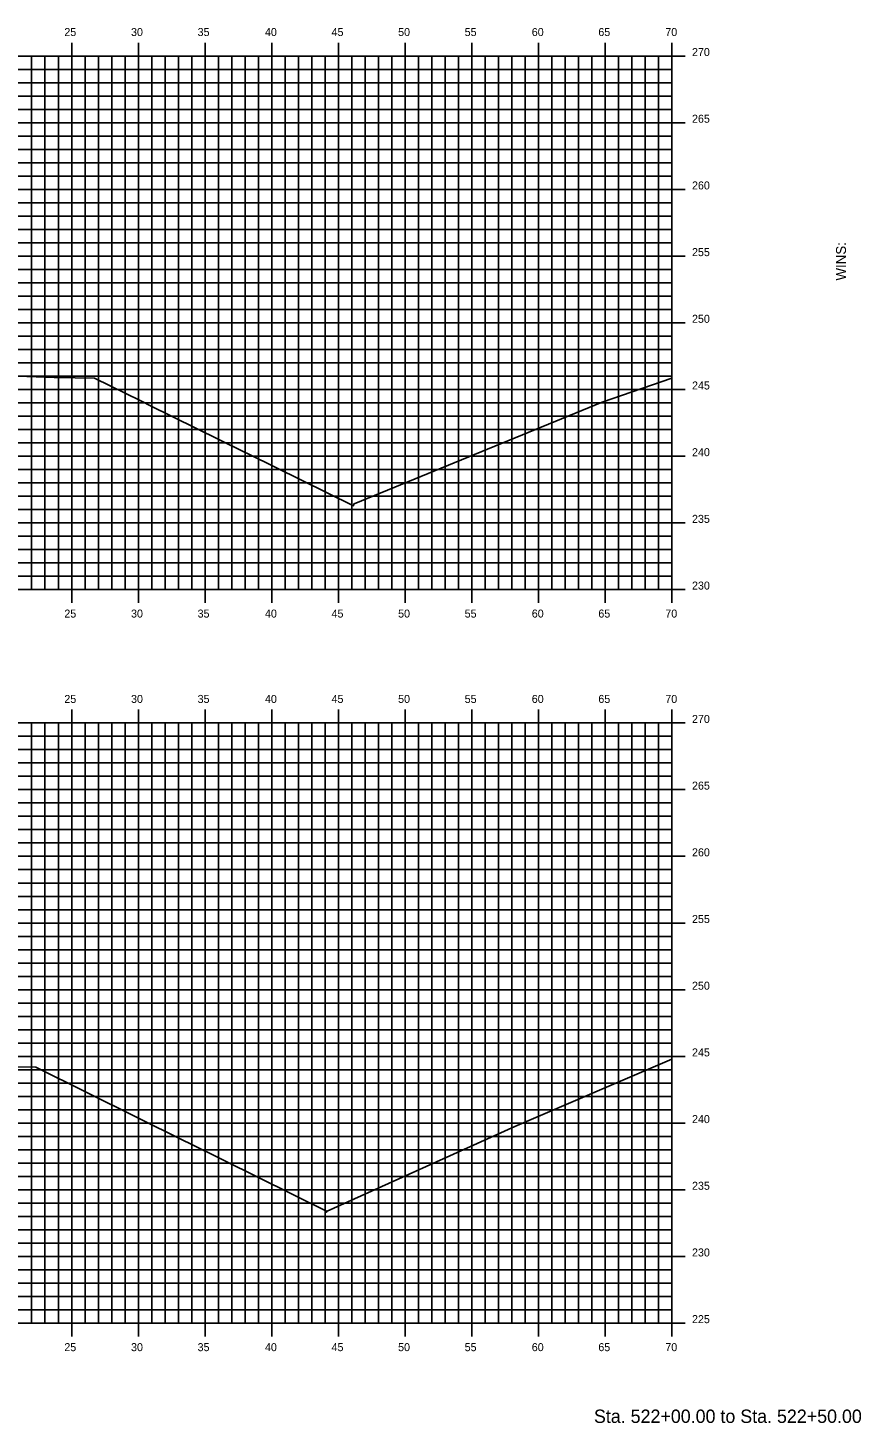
# Model space of a CAD drawing. Extents: x 1170543 to 1177585, y 609599 to 610623.
# Drawn here: x 1175083.3 to 1175145.8, y 610270.3 to 610374.9 of the extents above; entities that cross this region are included whole.
import ezdxf

# ---------------------------------------------------------------- set-up
doc = ezdxf.new("R2010")
doc.units = 0
for name, color, linetype in [('BORDER', 7, 'Continuous'), ('H_V ANNOTATION', 7, 'Continuous'), ('MAJOR', 7, 'Continuous'), ('MINOR', 7, 'Continuous'), ('S_Roadway_Centerline', 7, 'Continuous')]:
    doc.layers.add(name, color=color, linetype=linetype)

msp = doc.modelspace()

# ---------------------------------------------------------------- linework, layer by layer
at = {"layer": 'MAJOR'}
for p, q in [((1175086.6, 610373.8), (1175086.6, 610372.8)), ((1175091.6, 610373.8), (1175091.6, 610372.8)), ((1175096.6, 610373.8), (1175096.6, 610372.8)), ((1175101.6, 610373.8), (1175101.6, 610372.8)), ((1175106.6, 610373.8), (1175106.6, 610372.8)), ((1175111.6, 610373.8), (1175111.6, 610372.8)), ((1175116.6, 610373.8), (1175116.6, 610372.8)), ((1175121.6, 610373.8), (1175121.6, 610372.8)), ((1175126.6, 610373.8), (1175126.6, 610372.8)), ((1175131.6, 610373.8), (1175131.6, 610372.8)), ((1174991.6, 610372.8), (1175131.6, 610372.8)), ((1174991.6, 610372.8), (1175131.6, 610372.8)), ((1175086.6, 610332.8), (1175086.6, 610372.8)), ((1175091.6, 610332.8), (1175091.6, 610372.8)), ((1175096.6, 610332.8), (1175096.6, 610372.8)), ((1175101.6, 610332.8), (1175101.6, 610372.8)), ((1175106.6, 610332.8), (1175106.6, 610372.8)), ((1175111.6, 610332.8), (1175111.6, 610372.8)), ((1175116.6, 610332.8), (1175116.6, 610372.8)), ((1175121.6, 610332.8), (1175121.6, 610372.8)), ((1175126.6, 610332.8), (1175126.6, 610372.8)), ((1175132.6, 610372.8), (1175130.6, 610372.8)), ((1175131.6, 610332.8), (1175131.6, 610372.8)), ((1175131.6, 610332.8), (1175131.6, 610372.8)), ((1174991.6, 610367.8), (1175131.6, 610367.8)), ((1175132.6, 610367.8), (1175130.6, 610367.8)), ((1174991.6, 610362.8), (1175131.6, 610362.8)), ((1175132.6, 610362.8), (1175130.6, 610362.8)), ((1174991.6, 610357.8), (1175131.6, 610357.8)), ((1175132.6, 610357.8), (1175130.6, 610357.8)), ((1174991.6, 610352.8), (1175131.6, 610352.8)), ((1175132.6, 610352.8), (1175130.6, 610352.8)), ((1174991.6, 610347.8), (1175131.6, 610347.8)), ((1175132.6, 610347.8), (1175130.6, 610347.8)), ((1174991.6, 610342.8), (1175131.6, 610342.8)), ((1175132.6, 610342.8), (1175130.6, 610342.8)), ((1174991.6, 610337.8), (1175131.6, 610337.8)), ((1175132.6, 610337.8), (1175130.6, 610337.8)), ((1174991.6, 610332.8), (1175131.6, 610332.8)), ((1174991.6, 610332.8), (1175131.6, 610332.8)), ((1175086.6, 610331.8), (1175086.6, 610332.8)), ((1175091.6, 610331.8), (1175091.6, 610332.8)), ((1175096.6, 610331.8), (1175096.6, 610332.8)), ((1175101.6, 610331.8), (1175101.6, 610332.8)), ((1175106.6, 610331.8), (1175106.6, 610332.8)), ((1175111.6, 610331.8), (1175111.6, 610332.8)), ((1175116.6, 610331.8), (1175116.6, 610332.8)), ((1175121.6, 610331.8), (1175121.6, 610332.8)), ((1175126.6, 610331.8), (1175126.6, 610332.8)), ((1175132.6, 610332.8), (1175130.6, 610332.8)), ((1175131.6, 610331.8), (1175131.6, 610332.8)), ((1175086.6, 610323.8), (1175086.6, 610322.8)), ((1175091.6, 610323.8), (1175091.6, 610322.8)), ((1175096.6, 610323.8), (1175096.6, 610322.8)), ((1175101.6, 610323.8), (1175101.6, 610322.8)), ((1175106.6, 610323.8), (1175106.6, 610322.8)), ((1175111.6, 610323.8), (1175111.6, 610322.8)), ((1175116.6, 610323.8), (1175116.6, 610322.8)), ((1175121.6, 610323.8), (1175121.6, 610322.8)), ((1175126.6, 610323.8), (1175126.6, 610322.8)), ((1175131.6, 610323.8), (1175131.6, 610322.8)), ((1174991.6, 610322.8), (1175131.6, 610322.8)), ((1174991.6, 610322.8), (1175131.6, 610322.8)), ((1175086.6, 610277.8), (1175086.6, 610322.8)), ((1175091.6, 610277.8), (1175091.6, 610322.8)), ((1175096.6, 610277.8), (1175096.6, 610322.8)), ((1175101.6, 610277.8), (1175101.6, 610322.8)), ((1175106.6, 610277.8), (1175106.6, 610322.8)), ((1175111.6, 610277.8), (1175111.6, 610322.8)), ((1175116.6, 610277.8), (1175116.6, 610322.8)), ((1175121.6, 610277.8), (1175121.6, 610322.8)), ((1175126.6, 610277.8), (1175126.6, 610322.8)), ((1175132.6, 610322.8), (1175130.6, 610322.8)), ((1175131.6, 610277.8), (1175131.6, 610322.8)), ((1175131.6, 610277.8), (1175131.6, 610322.8)), ((1174991.6, 610317.8), (1175131.6, 610317.8)), ((1175132.6, 610317.8), (1175130.6, 610317.8)), ((1174991.6, 610312.8), (1175131.6, 610312.8)), ((1175132.6, 610312.8), (1175130.6, 610312.8)), ((1174991.6, 610307.8), (1175131.6, 610307.8)), ((1175132.6, 610307.8), (1175130.6, 610307.8)), ((1174991.6, 610302.8), (1175131.6, 610302.8)), ((1175132.6, 610302.8), (1175130.6, 610302.8)), ((1174991.6, 610297.8), (1175131.6, 610297.8)), ((1175132.6, 610297.8), (1175130.6, 610297.8)), ((1174991.6, 610292.8), (1175131.6, 610292.8)), ((1175132.6, 610292.8), (1175130.6, 610292.8)), ((1174991.6, 610287.8), (1175131.6, 610287.8)), ((1175132.6, 610287.8), (1175130.6, 610287.8)), ((1174991.6, 610282.8), (1175131.6, 610282.8)), ((1175132.6, 610282.8), (1175130.6, 610282.8)), ((1174991.6, 610277.8), (1175131.6, 610277.8)), ((1174991.6, 610277.8), (1175131.6, 610277.8)), ((1175086.6, 610276.8), (1175086.6, 610277.8)), ((1175091.6, 610276.8), (1175091.6, 610277.8)), ((1175096.6, 610276.8), (1175096.6, 610277.8)), ((1175101.6, 610276.8), (1175101.6, 610277.8)), ((1175106.6, 610276.8), (1175106.6, 610277.8)), ((1175111.6, 610276.8), (1175111.6, 610277.8)), ((1175116.6, 610276.8), (1175116.6, 610277.8)), ((1175121.6, 610276.8), (1175121.6, 610277.8)), ((1175126.6, 610276.8), (1175126.6, 610277.8)), ((1175132.6, 610277.8), (1175130.6, 610277.8)), ((1175131.6, 610276.8), (1175131.6, 610277.8))]:
    msp.add_line(p, q, dxfattribs=at)
at = {"layer": 'MINOR'}
for p, q in [((1175083.6, 610332.8), (1175083.6, 610372.8)), ((1175084.6, 610332.8), (1175084.6, 610372.8)), ((1175085.6, 610332.8), (1175085.6, 610372.8)), ((1175087.6, 610332.8), (1175087.6, 610372.8)), ((1175088.6, 610332.8), (1175088.6, 610372.8)), ((1175089.6, 610332.8), (1175089.6, 610372.8)), ((1175090.6, 610332.8), (1175090.6, 610372.8)), ((1175092.6, 610332.8), (1175092.6, 610372.8)), ((1175093.6, 610332.8), (1175093.6, 610372.8)), ((1175094.6, 610332.8), (1175094.6, 610372.8)), ((1175095.6, 610332.8), (1175095.6, 610372.8)), ((1175097.6, 610332.8), (1175097.6, 610372.8)), ((1175098.6, 610332.8), (1175098.6, 610372.8)), ((1175099.6, 610332.8), (1175099.6, 610372.8)), ((1175100.6, 610332.8), (1175100.6, 610372.8)), ((1175102.6, 610332.8), (1175102.6, 610372.8)), ((1175103.6, 610332.8), (1175103.6, 610372.8)), ((1175104.6, 610332.8), (1175104.6, 610372.8)), ((1175105.6, 610332.8), (1175105.6, 610372.8)), ((1175107.6, 610332.8), (1175107.6, 610372.8)), ((1175108.6, 610332.8), (1175108.6, 610372.8)), ((1175109.6, 610332.8), (1175109.6, 610372.8)), ((1175110.6, 610332.8), (1175110.6, 610372.8)), ((1175112.6, 610332.8), (1175112.6, 610372.8)), ((1175113.6, 610332.8), (1175113.6, 610372.8)), ((1175114.6, 610332.8), (1175114.6, 610372.8)), ((1175115.6, 610332.8), (1175115.6, 610372.8)), ((1175117.6, 610332.8), (1175117.6, 610372.8)), ((1175118.6, 610332.8), (1175118.6, 610372.8)), ((1175119.6, 610332.8), (1175119.6, 610372.8)), ((1175120.6, 610332.8), (1175120.6, 610372.8)), ((1175122.6, 610332.8), (1175122.6, 610372.8)), ((1175123.6, 610332.8), (1175123.6, 610372.8)), ((1175124.6, 610332.8), (1175124.6, 610372.8)), ((1175125.6, 610332.8), (1175125.6, 610372.8)), ((1175127.6, 610332.8), (1175127.6, 610372.8)), ((1175128.6, 610332.8), (1175128.6, 610372.8)), ((1175129.6, 610332.8), (1175129.6, 610372.8)), ((1175130.6, 610332.8), (1175130.6, 610372.8)), ((1174991.6, 610371.8), (1175131.6, 610371.8)), ((1175131.6, 610371.8), (1175130.6, 610371.8)), ((1174991.6, 610370.8), (1175131.6, 610370.8)), ((1175131.6, 610370.8), (1175130.6, 610370.8)), ((1174991.6, 610369.8), (1175131.6, 610369.8)), ((1175131.6, 610369.8), (1175130.6, 610369.8)), ((1174991.6, 610368.8), (1175131.6, 610368.8)), ((1175131.6, 610368.8), (1175130.6, 610368.8)), ((1174991.6, 610366.8), (1175131.6, 610366.8)), ((1175131.6, 610366.8), (1175130.6, 610366.8)), ((1174991.6, 610365.8), (1175131.6, 610365.8)), ((1175131.6, 610365.8), (1175130.6, 610365.8)), ((1174991.6, 610364.8), (1175131.6, 610364.8)), ((1175131.6, 610364.8), (1175130.6, 610364.8)), ((1174991.6, 610363.8), (1175131.6, 610363.8)), ((1175131.6, 610363.8), (1175130.6, 610363.8)), ((1174991.6, 610361.8), (1175131.6, 610361.8)), ((1175131.6, 610361.8), (1175130.6, 610361.8)), ((1174991.6, 610360.8), (1175131.6, 610360.8)), ((1175131.6, 610360.8), (1175130.6, 610360.8)), ((1174991.6, 610359.8), (1175131.6, 610359.8)), ((1175131.6, 610359.8), (1175130.6, 610359.8)), ((1174991.6, 610358.8), (1175131.6, 610358.8)), ((1175131.6, 610358.8), (1175130.6, 610358.8)), ((1174991.6, 610356.8), (1175131.6, 610356.8)), ((1175131.6, 610356.8), (1175130.6, 610356.8)), ((1174991.6, 610355.8), (1175131.6, 610355.8)), ((1175131.6, 610355.8), (1175130.6, 610355.8)), ((1174991.6, 610354.8), (1175131.6, 610354.8)), ((1175131.6, 610354.8), (1175130.6, 610354.8)), ((1174991.6, 610353.8), (1175131.6, 610353.8)), ((1175131.6, 610353.8), (1175130.6, 610353.8)), ((1174991.6, 610351.8), (1175131.6, 610351.8)), ((1175131.6, 610351.8), (1175130.6, 610351.8)), ((1174991.6, 610350.8), (1175131.6, 610350.8)), ((1175131.6, 610350.8), (1175130.6, 610350.8)), ((1174991.6, 610349.8), (1175131.6, 610349.8)), ((1175131.6, 610349.8), (1175130.6, 610349.8)), ((1174991.6, 610348.8), (1175131.6, 610348.8)), ((1175131.6, 610348.8), (1175130.6, 610348.8)), ((1174991.6, 610346.8), (1175131.6, 610346.8)), ((1175131.6, 610346.8), (1175130.6, 610346.8)), ((1174991.6, 610345.8), (1175131.6, 610345.8)), ((1174991.6, 610344.8), (1175131.6, 610344.8)), ((1175131.6, 610345.8), (1175130.6, 610345.8)), ((1175131.6, 610344.8), (1175130.6, 610344.8)), ((1174991.6, 610343.8), (1175131.6, 610343.8)), ((1175131.6, 610343.8), (1175130.6, 610343.8)), ((1174991.6, 610341.8), (1175131.6, 610341.8)), ((1175131.6, 610341.8), (1175130.6, 610341.8)), ((1174991.6, 610340.8), (1175131.6, 610340.8)), ((1175131.6, 610340.8), (1175130.6, 610340.8)), ((1174991.6, 610339.8), (1175131.6, 610339.8)), ((1175131.6, 610339.8), (1175130.6, 610339.8)), ((1174991.6, 610338.8), (1175131.6, 610338.8)), ((1175131.6, 610338.8), (1175130.6, 610338.8)), ((1174991.6, 610336.8), (1175131.6, 610336.8)), ((1175131.6, 610336.8), (1175130.6, 610336.8)), ((1174991.6, 610335.8), (1175131.6, 610335.8)), ((1175131.6, 610335.8), (1175130.6, 610335.8)), ((1174991.6, 610334.8), (1175131.6, 610334.8)), ((1175131.6, 610334.8), (1175130.6, 610334.8)), ((1174991.6, 610333.8), (1175131.6, 610333.8)), ((1175131.6, 610333.8), (1175130.6, 610333.8)), ((1174991.6, 610321.8), (1175131.6, 610321.8)), ((1175083.6, 610277.8), (1175083.6, 610322.8)), ((1175084.6, 610277.8), (1175084.6, 610322.8)), ((1175085.6, 610277.8), (1175085.6, 610322.8)), ((1175087.6, 610277.8), (1175087.6, 610322.8)), ((1175088.6, 610277.8), (1175088.6, 610322.8)), ((1175089.6, 610277.8), (1175089.6, 610322.8)), ((1175090.6, 610277.8), (1175090.6, 610322.8)), ((1175092.6, 610277.8), (1175092.6, 610322.8)), ((1175093.6, 610277.8), (1175093.6, 610322.8)), ((1175094.6, 610277.8), (1175094.6, 610322.8)), ((1175095.6, 610277.8), (1175095.6, 610322.8)), ((1175097.6, 610277.8), (1175097.6, 610322.8)), ((1175098.6, 610277.8), (1175098.6, 610322.8)), ((1175099.6, 610277.8), (1175099.6, 610322.8)), ((1175100.6, 610277.8), (1175100.6, 610322.8)), ((1175102.6, 610277.8), (1175102.6, 610322.8)), ((1175103.6, 610277.8), (1175103.6, 610322.8)), ((1175104.6, 610277.8), (1175104.6, 610322.8)), ((1175105.6, 610277.8), (1175105.6, 610322.8)), ((1175107.6, 610277.8), (1175107.6, 610322.8)), ((1175108.6, 610277.8), (1175108.6, 610322.8)), ((1175109.6, 610277.8), (1175109.6, 610322.8)), ((1175110.6, 610277.8), (1175110.6, 610322.8)), ((1175112.6, 610277.8), (1175112.6, 610322.8)), ((1175113.6, 610277.8), (1175113.6, 610322.8)), ((1175114.6, 610277.8), (1175114.6, 610322.8)), ((1175115.6, 610277.8), (1175115.6, 610322.8)), ((1175117.6, 610277.8), (1175117.6, 610322.8)), ((1175118.6, 610277.8), (1175118.6, 610322.8)), ((1175119.6, 610277.8), (1175119.6, 610322.8)), ((1175120.6, 610277.8), (1175120.6, 610322.8)), ((1175122.6, 610277.8), (1175122.6, 610322.8)), ((1175123.6, 610277.8), (1175123.6, 610322.8)), ((1175124.6, 610277.8), (1175124.6, 610322.8)), ((1175125.6, 610277.8), (1175125.6, 610322.8)), ((1175127.6, 610277.8), (1175127.6, 610322.8)), ((1175128.6, 610277.8), (1175128.6, 610322.8)), ((1175129.6, 610277.8), (1175129.6, 610322.8)), ((1175130.6, 610277.8), (1175130.6, 610322.8)), ((1175131.6, 610321.8), (1175130.6, 610321.8)), ((1174991.6, 610320.8), (1175131.6, 610320.8)), ((1175131.6, 610320.8), (1175130.6, 610320.8)), ((1174991.6, 610319.8), (1175131.6, 610319.8)), ((1175131.6, 610319.8), (1175130.6, 610319.8)), ((1174991.6, 610318.8), (1175131.6, 610318.8)), ((1175131.6, 610318.8), (1175130.6, 610318.8)), ((1174991.6, 610316.8), (1175131.6, 610316.8)), ((1175131.6, 610316.8), (1175130.6, 610316.8)), ((1174991.6, 610315.8), (1175131.6, 610315.8)), ((1175131.6, 610315.8), (1175130.6, 610315.8)), ((1174991.6, 610314.8), (1175131.6, 610314.8)), ((1175131.6, 610314.8), (1175130.6, 610314.8)), ((1174991.6, 610313.8), (1175131.6, 610313.8)), ((1175131.6, 610313.8), (1175130.6, 610313.8)), ((1174991.6, 610311.8), (1175131.6, 610311.8)), ((1175131.6, 610311.8), (1175130.6, 610311.8)), ((1174991.6, 610310.8), (1175131.6, 610310.8)), ((1175131.6, 610310.8), (1175130.6, 610310.8)), ((1174991.6, 610309.8), (1175131.6, 610309.8)), ((1175131.6, 610309.8), (1175130.6, 610309.8)), ((1174991.6, 610308.8), (1175131.6, 610308.8)), ((1175131.6, 610308.8), (1175130.6, 610308.8)), ((1174991.6, 610306.8), (1175131.6, 610306.8)), ((1175131.6, 610306.8), (1175130.6, 610306.8)), ((1174991.6, 610305.8), (1175131.6, 610305.8)), ((1175131.6, 610305.8), (1175130.6, 610305.8)), ((1174991.6, 610304.8), (1175131.6, 610304.8)), ((1175131.6, 610304.8), (1175130.6, 610304.8)), ((1174991.6, 610303.8), (1175131.6, 610303.8)), ((1175131.6, 610303.8), (1175130.6, 610303.8)), ((1174991.6, 610301.8), (1175131.6, 610301.8)), ((1175131.6, 610301.8), (1175130.6, 610301.8)), ((1174991.6, 610300.8), (1175131.6, 610300.8)), ((1175131.6, 610300.8), (1175130.6, 610300.8)), ((1174991.6, 610299.8), (1175131.6, 610299.8)), ((1174991.6, 610298.8), (1175131.6, 610298.8)), ((1175131.6, 610299.8), (1175130.6, 610299.8)), ((1175131.6, 610298.8), (1175130.6, 610298.8)), ((1174991.6, 610296.8), (1175131.6, 610296.8)), ((1175131.6, 610296.8), (1175130.6, 610296.8)), ((1174991.6, 610295.8), (1175131.6, 610295.8)), ((1175131.6, 610295.8), (1175130.6, 610295.8)), ((1174991.6, 610294.8), (1175131.6, 610294.8)), ((1175131.6, 610294.8), (1175130.6, 610294.8)), ((1174991.6, 610293.8), (1175131.6, 610293.8)), ((1175131.6, 610293.8), (1175130.6, 610293.8)), ((1174991.6, 610291.8), (1175131.6, 610291.8)), ((1175131.6, 610291.8), (1175130.6, 610291.8)), ((1174991.6, 610290.8), (1175131.6, 610290.8)), ((1175131.6, 610290.8), (1175130.6, 610290.8)), ((1174991.6, 610289.8), (1175131.6, 610289.8)), ((1175131.6, 610289.8), (1175130.6, 610289.8)), ((1174991.6, 610288.8), (1175131.6, 610288.8)), ((1175131.6, 610288.8), (1175130.6, 610288.8)), ((1174991.6, 610286.8), (1175131.6, 610286.8)), ((1175131.6, 610286.8), (1175130.6, 610286.8)), ((1174991.6, 610285.8), (1175131.6, 610285.8)), ((1175131.6, 610285.8), (1175130.6, 610285.8)), ((1174991.6, 610284.8), (1175131.6, 610284.8)), ((1175131.6, 610284.8), (1175130.6, 610284.8)), ((1174991.6, 610283.8), (1175131.6, 610283.8)), ((1175131.6, 610283.8), (1175130.6, 610283.8)), ((1174991.6, 610281.8), (1175131.6, 610281.8)), ((1175131.6, 610281.8), (1175130.6, 610281.8)), ((1174991.6, 610280.8), (1175131.6, 610280.8)), ((1175131.6, 610280.8), (1175130.6, 610280.8)), ((1174991.6, 610279.8), (1175131.6, 610279.8)), ((1175131.6, 610279.8), (1175130.6, 610279.8)), ((1174991.6, 610278.8), (1175131.6, 610278.8)), ((1175131.6, 610278.8), (1175130.6, 610278.8))]:
    msp.add_line(p, q, dxfattribs=at)
at = {"layer": 'S_Roadway_Centerline'}
for points in [[(1175069.18, 610349.28), (1175084.64, 610348.73), (1175085.28, 610348.7), (1175085.41, 610348.7), (1175088.3, 610348.65), (1175091.79, 610346.94), (1175091.99, 610346.84), (1175092.41, 610346.63), (1175099.46, 610343.16), (1175099.88, 610342.95), (1175107.73, 610339.08), (1175107.74, 610339.21), (1175107.78, 610339.22), (1175126.36, 610346.84), (1175131.6, 610348.64)], [(1175080.98, 610297.05), (1175083.92, 610297), (1175084.02, 610296.94), (1175087.59, 610295.17), (1175087.84, 610295.05), (1175095.03, 610291.48), (1175095.41, 610291.29), (1175105.7, 610286.19), (1175105.71, 610286.12), (1175105.71, 610286.18), (1175105.75, 610286.2), (1175119.82, 610292.55), (1175131.6, 610297.6)]]:
    msp.add_lwpolyline(points, dxfattribs=at)

# ---------------------------------------------------------------- texts
at = {"layer": 'BORDER'}
msp.add_text('WINS:', height=0.745, rotation=90, dxfattribs=at).set_placement((1175144.64, 610355.97))
at = {"layer": 'H_V ANNOTATION'}
for s, height, p in [('25', 0.6, (1175086.05, 610374.3)), ('30', 0.6, (1175091.05, 610374.3)), ('35', 0.6, (1175096.04, 610374.3)), ('40', 0.6, (1175101.09, 610374.3)), ('45', 0.6, (1175106.08, 610374.3)), ('50', 0.6, (1175111.07, 610374.3)), ('55', 0.6, (1175116.06, 610374.3)), ('60', 0.6, (1175121.09, 610374.3)), ('65', 0.6, (1175126.08, 610374.3)), ('70', 0.6, (1175131.1, 610374.3)), ('270', 0.6, (1175133.1, 610372.8)), ('265', 0.6, (1175133.1, 610367.8)), ('260', 0.6, (1175133.1, 610362.8)), ('255', 0.6, (1175133.1, 610357.8)), ('250', 0.6, (1175133.1, 610352.8)), ('245', 0.6, (1175133.1, 610347.8)), ('240', 0.6, (1175133.1, 610342.8)), ('235', 0.6, (1175133.1, 610337.8)), ('230', 0.6, (1175133.1, 610332.8)), ('25', 0.6, (1175086.05, 610330.7)), ('30', 0.6, (1175091.05, 610330.7)), ('35', 0.6, (1175096.04, 610330.7)), ('40', 0.6, (1175101.09, 610330.7)), ('45', 0.6, (1175106.08, 610330.7)), ('50', 0.6, (1175111.07, 610330.7)), ('55', 0.6, (1175116.06, 610330.7)), ('60', 0.6, (1175121.09, 610330.7)), ('65', 0.6, (1175126.08, 610330.7)), ('70', 0.6, (1175131.1, 610330.7)), ('25', 0.6, (1175086.05, 610324.3)), ('30', 0.6, (1175091.05, 610324.3)), ('35', 0.6, (1175096.04, 610324.3)), ('40', 0.6, (1175101.09, 610324.3)), ('45', 0.6, (1175106.08, 610324.3)), ('50', 0.6, (1175111.07, 610324.3)), ('55', 0.6, (1175116.06, 610324.3)), ('60', 0.6, (1175121.09, 610324.3)), ('65', 0.6, (1175126.08, 610324.3)), ('70', 0.6, (1175131.1, 610324.3)), ('270', 0.6, (1175133.1, 610322.8)), ('265', 0.6, (1175133.1, 610317.8)), ('260', 0.6, (1175133.1, 610312.8)), ('255', 0.6, (1175133.1, 610307.8)), ('250', 0.6, (1175133.1, 610302.8)), ('245', 0.6, (1175133.1, 610297.8)), ('240', 0.6, (1175133.1, 610292.8)), ('235', 0.6, (1175133.1, 610287.8)), ('230', 0.6, (1175133.1, 610282.8)), ('225', 0.6, (1175133.1, 610277.8)), ('25', 0.6, (1175086.05, 610275.7)), ('30', 0.6, (1175091.05, 610275.7)), ('35', 0.6, (1175096.04, 610275.7)), ('40', 0.6, (1175101.09, 610275.7)), ('45', 0.6, (1175106.08, 610275.7)), ('50', 0.6, (1175111.07, 610275.7)), ('55', 0.6, (1175116.06, 610275.7)), ('60', 0.6, (1175121.09, 610275.7)), ('65', 0.6, (1175126.08, 610275.7)), ('70', 0.6, (1175131.1, 610275.7)), ('Sta. 522+00.00 to Sta. 522+50.00', 1.0002, (1175125.75, 610270.32))]:
    msp.add_text(s, height=height, dxfattribs=at).set_placement(p)

doc.saveas('drawing.dxf')
